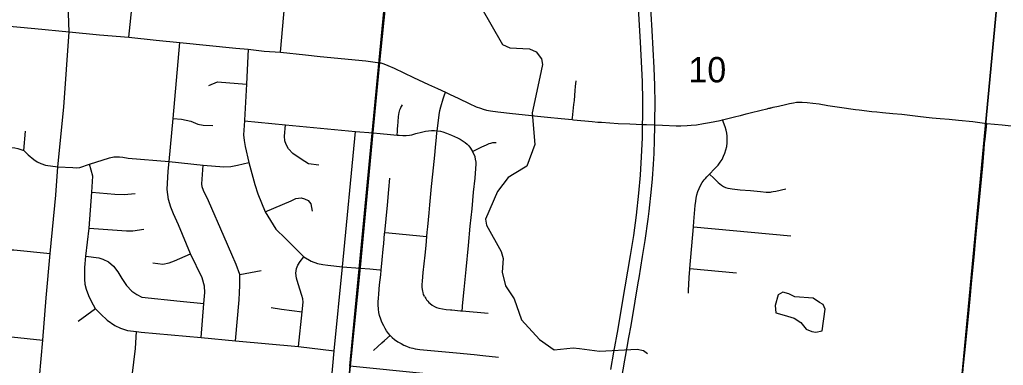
# Model space of a CAD drawing. Extents: x 0 to 34, y 0 to 22.
# Drawn here: x 3.348 to 4.974, y 19.445 to 20.016 of the extents above; entities that cross this region are included whole.
import ezdxf

# ---------------------------------------------------------------- set-up
doc = ezdxf.new("R2010")
doc.units = 0
for name, color, linetype in [('GM_X_City_Street', 7, 'Continuous'), ('GM_X_Corporation', 7, 'Continuous'), ('GM_X_County_Road', 7, 'Continuous'), ('GM_X_Interstate_Route', 7, 'Continuous'), ('GM_X_Minor_Lake', 7, 'Continuous'), ('GM_X_Minor_River', 7, 'Continuous'), ('GM_X_Section_Text', 7, 'Continuous')]:
    doc.layers.add(name, color=color, linetype=linetype)

msp = doc.modelspace()

# ---------------------------------------------------------------- linework, layer by layer
at = {"layer": 'GM_X_City_Street'}
for p, q in [((3.3551, 19.7998), (3.3579, 19.8317)), ((4.4622, 19.6736), (4.6234, 19.6591)), ((3.7125, 19.595), (3.7476, 19.6018)), ((4.4562, 19.6047), (4.5336, 19.5978)), ((3.4739, 19.5384), (3.4452, 19.5173))]:
    msp.add_line(p, q, dxfattribs=at)
for points in [[(3.4299, 19.9958), (3.4289, 20.0262), (3.4266, 20.055), (3.4212, 20.1256), (3.4131, 20.2351), (3.4116, 20.2616), (3.4153, 20.2956), (3.4189, 20.3312), (3.4205, 20.3424), (3.4249, 20.359), (3.4302, 20.3731), (3.437, 20.3877), (3.4516, 20.4125), (3.4676, 20.4412), (3.4729, 20.4581), (3.4746, 20.4674), (3.4782, 20.5014), (3.4849, 20.5712), (3.4883, 20.6042), (3.4985, 20.7092), (3.5109, 20.8457), (3.5134, 20.8743)], [(3.5289, 19.987), (3.5347, 20.0449), (3.536, 20.0678), (3.5372, 20.0887), (3.5381, 20.0978), (3.5383, 20.1117), (3.5368, 20.1222), (3.5338, 20.1655), (3.533, 20.1747), (3.5335, 20.1795), (3.5354, 20.1848), (3.5408, 20.1977)], [(3.7796, 19.9623), (3.7935, 20.1184), (3.7945, 20.1232)], [(2.9123, 20.0483), (2.9503, 20.0441), (2.9992, 20.0384), (3.061, 20.0316), (3.0922, 20.029), (3.1182, 20.0263), (3.2251, 20.0155), (3.2774, 20.0102), (3.3734, 20.0012), (3.4299, 19.9958), (3.4801, 19.9911), (3.5289, 19.987), (3.5741, 19.9821), (3.6132, 19.9783), (3.7055, 19.9689), (3.7261, 19.967), (3.7527, 19.9642), (3.7796, 19.9623), (3.8206, 19.9576), (3.8451, 19.9552)], [(3.3277, 18.8611), (3.331, 18.89), (3.3327, 18.9224), (3.3329, 18.9262), (3.3339, 18.9351), (3.3376, 18.9682), (3.3478, 19.0672), (3.3488, 19.0767), (3.356, 19.1585), (3.3592, 19.1964), (3.3651, 19.2582), (3.3692, 19.3043), (3.3787, 19.3969), (3.381, 19.4248), (3.3867, 19.4863), (3.3919, 19.5563), (3.3987, 19.6298), (3.4082, 19.7262), (3.4116, 19.7731), (3.4212, 19.8714), (3.4299, 19.9958)], [(3.6481, 19.4912), (3.6528, 19.5473), (3.6544, 19.5655), (3.654, 19.5755), (3.6499, 19.5895), (3.6309, 19.6291), (3.6111, 19.6768), (3.6028, 19.6952), (3.5981, 19.7065), (3.5945, 19.7191), (3.592, 19.7355), (3.5939, 19.7657), (3.5955, 19.7816), (3.6019, 19.8526), (3.6132, 19.9783)], [(3.7261, 19.967), (3.7231, 19.9095), (3.7201, 19.85)], [(3.8451, 19.9552), (3.9207, 19.9477), (3.9437, 19.9449)], [(3.6608, 19.907), (3.6755, 19.913), (3.7231, 19.9095)], [(4.2618, 19.8508), (4.2621, 19.8538), (4.2645, 19.8761), (4.2653, 19.8825), (4.2661, 19.8909), (4.2668, 19.899), (4.2674, 19.9056), (4.2681, 19.9151)], [(4.0173, 19.559), (4.0161, 19.5622), (4.0152, 19.5651), (4.0147, 19.5674), (4.0142, 19.5704), (4.0139, 19.574), (4.0138, 19.5763), (4.0139, 19.5786), (4.0142, 19.584), (4.0156, 19.5983), (4.0185, 19.6267), (4.0201, 19.6428), (4.0215, 19.6577), (4.0222, 19.665), (4.0229, 19.6737), (4.0253, 19.6971), (4.0265, 19.7101), (4.0294, 19.7405), (4.0314, 19.7609), (4.0345, 19.7924), (4.0357, 19.8048), (4.0375, 19.8221), (4.0382, 19.8289), (4.0386, 19.8326), (4.0401, 19.8449), (4.0417, 19.8585), (4.043, 19.8659), (4.0446, 19.872), (4.0483, 19.8852), (4.0499, 19.8899), (4.0521, 19.8961)], [(3.9723, 19.8253), (3.9727, 19.8319), (3.9729, 19.8355), (3.9733, 19.8404), (3.9739, 19.8472), (3.9747, 19.8558), (3.9758, 19.8625), (3.9768, 19.8668), (3.9779, 19.8694), (3.9786, 19.8711), (3.9794, 19.8725), (3.9812, 19.8752)], [(3.6019, 19.8526), (3.6159, 19.8514), (3.6311, 19.8481), (3.6427, 19.8435), (3.6517, 19.8416), (3.6679, 19.841)], [(3.7201, 19.85), (3.7201, 19.849), (3.7185, 19.8259), (3.7192, 19.8161), (3.7211, 19.8066), (3.7272, 19.7801), (3.737, 19.7437), (3.7422, 19.7281), (3.7542, 19.6987), (3.7719, 19.6698), (3.7875, 19.6547), (3.8025, 19.6395), (3.8181, 19.6243), (3.8302, 19.6172), (3.8405, 19.6133), (3.8494, 19.6116), (3.8575, 19.6107), (3.882, 19.6079), (3.9112, 19.6057)], [(3.7201, 19.849), (3.7877, 19.8425), (3.9033, 19.8311), (3.9325, 19.8292)], [(3.8429, 19.7754), (3.8256, 19.778), (3.8139, 19.7857), (3.8001, 19.7951), (3.793, 19.8027), (3.7888, 19.8098), (3.7867, 19.8158), (3.7862, 19.8233), (3.7877, 19.8425)], [(4.4539, 19.5643), (4.4539, 19.5651), (4.4541, 19.5706), (4.4547, 19.577), (4.4548, 19.5779), (4.455, 19.5907), (4.456, 19.6035), (4.4562, 19.6047), (4.4622, 19.6736), (4.463, 19.6827), (4.4641, 19.6959), (4.4653, 19.7091), (4.4659, 19.7159), (4.4666, 19.7212), (4.4677, 19.7266), (4.4693, 19.7319), (4.4714, 19.7371), (4.4738, 19.742), (4.4767, 19.7468), (4.4799, 19.7512), (4.482, 19.7537), (4.4842, 19.7561), (4.488, 19.7601), (4.4888, 19.7608), (4.4972, 19.7696), (4.4991, 19.7716), (4.503, 19.7758), (4.5064, 19.7804), (4.5095, 19.7852), (4.5121, 19.7903), (4.5143, 19.7956), (4.516, 19.8011), (4.5172, 19.8067), (4.5179, 19.8124), (4.5182, 19.8181), (4.518, 19.8235), (4.5174, 19.8286), (4.5164, 19.8335), (4.5144, 19.8388), (4.5101, 19.8505)], [(3.863, 19.4133), (3.868, 19.4691), (3.882, 19.6079), (3.9033, 19.8311)], [(3.9325, 19.8292), (3.9441, 19.8281), (3.9614, 19.8263), (3.9723, 19.8253), (3.9756, 19.825), (3.9817, 19.8245), (3.9872, 19.8244), (3.9926, 19.825), (3.9968, 19.8259), (4.0034, 19.8277), (4.0124, 19.8302), (4.0191, 19.8318), (4.024, 19.8326), (4.0291, 19.833), (4.0341, 19.833), (4.0386, 19.8326), (4.0441, 19.8318), (4.0478, 19.8308), (4.0537, 19.8286), (4.0623, 19.825), (4.0719, 19.8205), (4.0764, 19.8183), (4.0813, 19.8155), (4.0849, 19.813), (4.0883, 19.8101), (4.0909, 19.8073), (4.0936, 19.8039), (4.0971, 19.7983)], [(3.1935, 19.8133), (3.1992, 19.8154), (3.2052, 19.8162), (3.2158, 19.8158), (3.2991, 19.8073), (3.3329, 19.8046), (3.3402, 19.804), (3.3453, 19.8031), (3.3551, 19.7998), (3.3625, 19.7926), (3.3719, 19.7849), (3.3772, 19.7813), (3.3833, 19.7783), (3.3909, 19.7754), (3.4116, 19.7731)], [(4.0971, 19.7983), (4.1124, 19.8057), (4.1202, 19.8094), (4.1245, 19.8112), (4.1273, 19.8122), (4.1303, 19.8128), (4.1327, 19.813), (4.1358, 19.813)], [(4.0797, 19.5349), (4.0803, 19.5412), (4.0805, 19.5431), (4.0833, 19.5703), (4.0843, 19.5814), (4.0862, 19.6031), (4.0902, 19.6427), (4.0933, 19.6749), (4.0962, 19.7033), (4.0988, 19.7312), (4.1011, 19.7541), (4.1026, 19.7702), (4.103, 19.777), (4.1029, 19.7807), (4.1021, 19.7856), (4.1011, 19.7892), (4.0992, 19.7943), (4.0971, 19.7983)], [(3.4116, 19.7731), (3.4362, 19.7716), (3.4415, 19.7713), (3.4479, 19.772), (3.464, 19.7771), (3.4968, 19.7877), (3.5039, 19.7892), (3.5134, 19.7892), (3.5187, 19.7886), (3.5277, 19.787), (3.5955, 19.7816), (3.6518, 19.7755), (3.6857, 19.7729), (3.6974, 19.7736), (3.7083, 19.7756), (3.7272, 19.7801)], [(3.4739, 19.5384), (3.467, 19.5506), (3.4624, 19.5595), (3.4587, 19.5701), (3.4568, 19.5784), (3.4558, 19.588), (3.4561, 19.6065), (3.4578, 19.6252), (3.463, 19.6713), (3.4677, 19.7312), (3.4691, 19.7577), (3.464, 19.7771)], [(3.7052, 19.4857), (3.7109, 19.5531), (3.7119, 19.5651), (3.7122, 19.5767), (3.7125, 19.595), (3.7061, 19.6118), (3.699, 19.6278), (3.6864, 19.6572), (3.6603, 19.7168), (3.6523, 19.7335), (3.6501, 19.7397), (3.6497, 19.7449), (3.6518, 19.7755)], [(4.4888, 19.7608), (4.4957, 19.7541), (4.5032, 19.7468), (4.5058, 19.7446), (4.5085, 19.7426), (4.5118, 19.7406), (4.5153, 19.7389), (4.519, 19.7376), (4.5228, 19.7368), (4.5262, 19.7363), (4.5393, 19.7351), (4.5563, 19.7336), (4.5732, 19.7321), (4.5825, 19.7312), (4.5859, 19.7311), (4.5893, 19.7312), (4.5915, 19.7315), (4.5938, 19.7319), (4.5986, 19.7329), (4.6149, 19.7364)], [(3.9608, 19.4941), (3.9578, 19.4977), (3.9549, 19.5017), (3.9527, 19.5057), (3.9503, 19.51), (3.9473, 19.5162), (3.9453, 19.5213), (3.9434, 19.5273), (3.9423, 19.5321), (3.9414, 19.5376), (3.9409, 19.545), (3.941, 19.5506), (3.9413, 19.5556), (3.942, 19.563), (3.9434, 19.5778), (3.9451, 19.5945), (3.9459, 19.6023), (3.9475, 19.6191), (3.9493, 19.6371), (3.9502, 19.6463), (3.9517, 19.663), (3.9519, 19.6646), (3.9564, 19.7093), (3.9588, 19.7353), (3.9605, 19.7543)], [(3.4677, 19.7312), (3.5055, 19.7276), (3.5211, 19.727), (3.5391, 19.7286)], [(3.7542, 19.6987), (3.7969, 19.7169), (3.8046, 19.7204), (3.8137, 19.7214), (3.8192, 19.7202), (3.8251, 19.717), (3.8296, 19.7119), (3.8316, 19.6997)], [(3.463, 19.6713), (3.5247, 19.667), (3.5352, 19.6671), (3.5533, 19.6699)], [(3.9519, 19.6646), (3.9584, 19.6639), (3.9928, 19.6605), (4.0099, 19.6588), (4.0155, 19.6582), (4.0215, 19.6577)], [(3.0922, 19.6149), (3.1055, 19.6143), (3.1111, 19.6153), (3.1228, 19.6199), (3.1275, 19.6223), (3.1324, 19.6237), (3.1377, 19.6239), (3.1662, 19.6221), (3.2482, 19.6142), (3.2588, 19.614), (3.2701, 19.6156), (3.2756, 19.6171), (3.2926, 19.6254), (3.3043, 19.6314), (3.3139, 19.6348), (3.3231, 19.636), (3.3387, 19.6358), (3.3987, 19.6298)], [(3.5685, 19.6144), (3.5847, 19.6123), (3.5952, 19.6143), (3.6042, 19.6176), (3.6309, 19.6291)], [(3.4578, 19.6252), (3.4793, 19.6224), (3.486, 19.6201), (3.4953, 19.6158), (3.5033, 19.6086), (3.5104, 19.5996), (3.5171, 19.5882), (3.5249, 19.577), (3.5337, 19.5674), (3.5419, 19.5617), (3.5503, 19.5575), (3.6134, 19.5508), (3.6528, 19.5473)], [(3.8094, 19.4761), (3.8154, 19.5336), (3.8167, 19.5495), (3.8163, 19.5548), (3.8147, 19.5602), (3.8088, 19.5797), (3.8059, 19.5892), (3.8051, 19.5974), (3.8059, 19.6048), (3.8083, 19.6107), (3.8121, 19.6166), (3.8181, 19.6243)], [(3.9112, 19.6057), (3.927, 19.6042), (3.9439, 19.6025), (3.9459, 19.6023)], [(4.0173, 19.559), (4.0184, 19.5571), (4.0196, 19.5551), (4.0211, 19.553), (4.0229, 19.5508), (4.0246, 19.549), (4.0269, 19.5469), (4.0304, 19.5443), (4.0342, 19.5421), (4.0375, 19.5405), (4.0411, 19.5394), (4.0472, 19.5382), (4.0533, 19.5373), (4.0608, 19.5366), (4.0627, 19.5364), (4.0769, 19.5351), (4.0797, 19.5349), (4.1227, 19.5309)], [(2.8928, 19.5337), (3.0021, 19.5236), (3.0824, 19.5154), (3.1259, 19.5118), (3.154, 19.5093), (3.2228, 19.5026), (3.2979, 19.4957), (3.3867, 19.4863)], [(3.4739, 19.5384), (3.4822, 19.5293), (3.4929, 19.5194), (3.5056, 19.511), (3.5148, 19.5065), (3.5268, 19.5027), (3.5412, 19.5007), (3.549, 19.4996), (3.6481, 19.4912), (3.7052, 19.4857), (3.8094, 19.4761), (3.868, 19.4691)], [(3.7643, 19.5405), (3.7812, 19.5375), (3.8154, 19.5336)], [(3.4626, 19.0645), (3.4679, 19.1201), (3.4695, 19.1318), (3.4722, 19.1426), (3.4761, 19.1503), (3.4826, 19.1575), (3.4929, 19.1656), (3.4977, 19.1735), (3.5015, 19.1824), (3.5026, 19.1938), (3.5056, 19.2272), (3.5089, 19.2462), (3.515, 19.2745), (3.5175, 19.2845), (3.5258, 19.3306), (3.5292, 19.3571), (3.5323, 19.4096), (3.5398, 19.4727), (3.5412, 19.5007)], [(3.933, 19.4695), (3.9402, 19.4759), (3.9471, 19.4822), (3.9512, 19.486), (3.9608, 19.4941)], [(3.9608, 19.4941), (3.9643, 19.4908), (3.9682, 19.4878), (3.9735, 19.484), (3.9788, 19.4809), (3.9833, 19.4785), (3.9879, 19.4764), (3.9926, 19.4746), (3.998, 19.4731), (4.0024, 19.4722), (4.0098, 19.4713), (4.0707, 19.4655), (4.0997, 19.4627), (4.1139, 19.4614), (4.1397, 19.4587)]]:
    msp.add_lwpolyline(points, dxfattribs=at)
at = {"layer": 'GM_X_Corporation'}
for points in [[(3.8916, 19.4105), (3.911, 19.6063), (3.9323, 19.8297), (3.9434, 19.9454), (3.9944, 20.446), (4.0198, 20.7761), (4.0235, 20.8234), (4.0519, 21.1059), (1.9119, 21.1059)], [(3.8916, 19.4105), (3.911, 19.6063), (3.9323, 19.8297), (3.9434, 19.9454), (3.9944, 20.446), (4.0198, 20.7761), (4.0235, 20.8234), (4.0519, 21.1059), (1.9119, 21.1059)], [(8.7119, 21.1059), (4.0519, 21.1059), (4.0235, 20.8234), (4.0198, 20.7761), (3.9944, 20.446), (3.9434, 19.9454), (3.9323, 19.8297), (3.911, 19.6063), (3.8916, 19.4105)], [(7.9112, 21.1059), (4.0519, 21.1059), (4.0235, 20.8234), (4.0198, 20.7761), (3.9944, 20.446), (3.9434, 19.9454), (3.9323, 19.8297), (3.911, 19.6063), (3.8916, 19.4105)], [(3.8943, 19.4394), (3.8957, 19.4548), (3.8972, 19.4703), (3.8987, 19.4857), (3.9002, 19.5012), (3.9017, 19.5166), (3.9034, 19.5336), (3.9049, 19.5491), (3.9064, 19.5645), (3.908, 19.5815), (3.91, 19.6017), (3.9104, 19.6064), (3.9109, 19.6112), (3.9127, 19.63), (3.9144, 19.647), (3.9159, 19.6624), (3.9174, 19.6779), (3.9189, 19.6933), (3.9203, 19.7088), (3.922, 19.7258), (3.9235, 19.7416), (3.9265, 19.7726), (3.9282, 19.7895), (3.9298, 19.8065), (3.9316, 19.8253), (3.9321, 19.8298), (3.9325, 19.8348), (3.9348, 19.8583), (3.9432, 19.9434), (3.9437, 19.949), (3.9485, 19.9987), (3.9661, 20.1784)]]:
    msp.add_lwpolyline(points, dxfattribs=at)
for points in [[(4.993, 20.3518), (4.8983, 19.3429), (3.8939, 19.4434), (3.9909, 20.455)], [(5.9827, 20.2529), (5.8865, 19.2472), (4.8983, 19.3429), (4.993, 20.3518)]]:
    msp.add_lwpolyline(points, close=True, dxfattribs=at)
at = {"layer": 'GM_X_County_Road'}
for points in [[(3.9437, 19.9449), (3.9452, 19.9446), (3.9506, 19.9429), (3.957, 19.9404), (3.9672, 19.9358), (3.9996, 19.9203), (4.0244, 19.9089), (4.0391, 19.9022), (4.0521, 19.8961)], [(4.0521, 19.8961), (4.0588, 19.8929), (4.0745, 19.8855), (4.0912, 19.8773), (4.1031, 19.8721), (4.1101, 19.8695), (4.1147, 19.868), (4.1201, 19.8666), (4.1267, 19.8653), (4.139, 19.8636), (4.163, 19.861), (4.1896, 19.8582), (4.2044, 19.8567), (4.2211, 19.8551), (4.2434, 19.8529), (4.2618, 19.8508)], [(4.5371, 19.8572), (4.54, 19.8579), (4.5491, 19.8602), (4.5539, 19.8614), (4.5766, 19.867), (4.5812, 19.8682), (4.5842, 19.8689), (4.5852, 19.8692), (4.587, 19.8696), (4.5879, 19.8698), (4.5888, 19.8699), (4.5898, 19.8701), (4.5909, 19.8704), (4.5942, 19.8712), (4.6028, 19.8733), (4.6141, 19.876), (4.6208, 19.8775), (4.6276, 19.8788), (4.6325, 19.8795), (4.6363, 19.8798), (4.6419, 19.8798), (4.65, 19.8793), (4.6593, 19.8782), (4.6698, 19.8767), (4.6845, 19.8744), (4.6998, 19.872), (4.7115, 19.8702), (4.7226, 19.8687), (4.73, 19.8678), (4.7361, 19.8669), (4.7571, 19.8644), (4.7651, 19.8636), (4.775, 19.8627), (4.7917, 19.8611), (4.8065, 19.8596), (4.8331, 19.8566), (4.8472, 19.8548), (4.8571, 19.8538), (4.8701, 19.8527), (4.885, 19.8515), (4.9004, 19.85), (4.9239, 19.8476), (4.947, 19.8447)], [(4.5101, 19.8505), (4.519, 19.8527), (4.5322, 19.856), (4.5371, 19.8572)], [(4.2618, 19.8508), (4.2637, 19.8506), (4.2946, 19.8476), (4.3042, 19.8468)], [(4.3042, 19.8468), (4.31, 19.8464), (4.3379, 19.8446), (4.3571, 19.8438), (4.3782, 19.8429), (4.3844, 19.8427), (4.3983, 19.8421), (4.4111, 19.8415), (4.4334, 19.8407), (4.4415, 19.8407), (4.452, 19.8411), (4.4582, 19.8416), (4.4674, 19.8425), (4.479, 19.8442), (4.4888, 19.8459), (4.5064, 19.8496), (4.5101, 19.8505)], [(4.8991, 19.3427), (4.9008, 19.3597), (4.9029, 19.3807), (4.9051, 19.4029), (4.9056, 19.4091), (4.9066, 19.4196), (4.9077, 19.4326), (4.9089, 19.445), (4.9108, 19.4654), (4.913, 19.487), (4.9147, 19.5037), (4.9169, 19.5259), (4.9195, 19.555), (4.9219, 19.5797), (4.9262, 19.6236), (4.9287, 19.6495), (4.9314, 19.6792), (4.9334, 19.7009), (4.9351, 19.7176), (4.9405, 19.7744), (4.9428, 19.8023), (4.9436, 19.8116), (4.9443, 19.8184), (4.947, 19.8447)], [(4.947, 19.8447), (4.9726, 19.8424), (4.9924, 19.8402), (4.9941, 19.84)]]:
    msp.add_lwpolyline(points, dxfattribs=at)
at = {"layer": 'GM_X_Interstate_Route'}
for points in [[(4.3378, 19.3894), (4.3489, 19.4537), (4.3526, 19.4751), (4.3554, 19.491), (4.359, 19.5106), (4.3658, 19.551), (4.3708, 19.581), (4.3723, 19.5896), (4.3781, 19.6245), (4.3823, 19.6509), (4.3873, 19.6866), (4.3891, 19.6995), (4.393, 19.7359), (4.3947, 19.7532), (4.3963, 19.7773), (4.3972, 19.7947), (4.3973, 19.7978), (4.3976, 19.8139), (4.3983, 19.8421), (4.3985, 19.8493), (4.3987, 19.8773), (4.3982, 19.9071), (4.3972, 19.9362), (4.3938, 19.9983), (4.3907, 20.0538)], [(4.3257, 19.4379), (4.3308, 19.4667), (4.3376, 19.5052), (4.3451, 19.5487), (4.3583, 19.6265), (4.3635, 19.6596), (4.3679, 19.6929), (4.3719, 19.7293), (4.3745, 19.759), (4.3765, 19.7893), (4.3778, 19.821), (4.3782, 19.8429), (4.3785, 19.8557), (4.3785, 19.8831), (4.3778, 19.9135), (4.377, 19.9358), (4.3749, 19.9787), (4.3715, 20.0351)]]:
    msp.add_lwpolyline(points, dxfattribs=at)
at = {"layer": 'GM_X_Minor_Lake'}
for points in [[(4.6801, 19.538), (4.6768, 19.5453), (4.6708, 19.5488), (4.6603, 19.5559), (4.63, 19.558), (4.6199, 19.5632), (4.6101, 19.5656), (4.602, 19.5616), (4.5971, 19.5439), (4.5984, 19.5317), (4.612, 19.5276), (4.6286, 19.5231), (4.6398, 19.5157), (4.6487, 19.5049), (4.6581, 19.5009), (4.6645, 19.5), (4.6752, 19.5021)], [(4.6752, 19.5021), (4.6801, 19.538)]]:
    msp.add_lwpolyline(points, dxfattribs=at)
at = {"layer": 'GM_X_Minor_River'}
msp.add_lwpolyline([(4.1104, 20.0381), (4.1467, 19.9751), (4.1588, 19.9692), (4.191, 19.9677), (4.2019, 19.963), (4.2111, 19.9514), (4.2128, 19.9419), (4.2083, 19.9211), (4.1957, 19.8621), (4.2, 19.8097), (4.1867, 19.7742), (4.166, 19.7614), (4.156, 19.7555), (4.1381, 19.7323), (4.1186, 19.6864), (4.1203, 19.6765), (4.1441, 19.6332), (4.1476, 19.6217), (4.146, 19.5986), (4.1513, 19.5761), (4.1656, 19.5549), (4.1778, 19.5201), (4.2079, 19.4876), (4.2322, 19.4704), (4.2634, 19.474), (4.2736, 19.473), (4.3069, 19.4685), (4.3692, 19.4718), (4.3794, 19.4697), (4.3865, 19.4647)], dxfattribs=at)

# ---------------------------------------------------------------- texts
at = {"layer": 'GM_X_Section_Text'}
msp.add_text('10', height=0.04186, rotation=0, dxfattribs=at).set_placement((4.4541, 19.9124))

doc.saveas('drawing.dxf')
